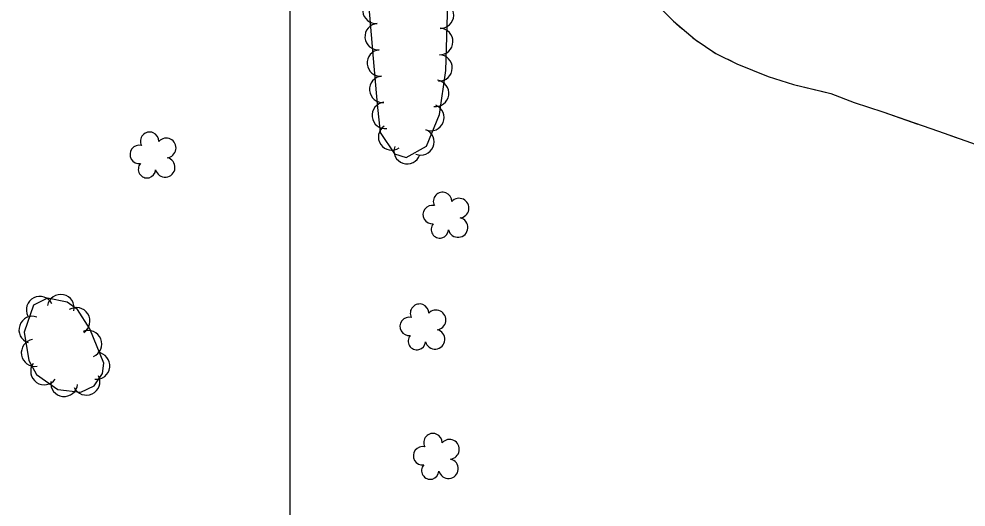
# Model space of a CAD drawing. Extents: x 353423 to 364002, y 127000 to 201942.
# Drawn here: x 359918.2 to 360203.9, y 147696.4 to 147843.6 of the extents above; entities that cross this region are included whole.
import ezdxf

# ---------------------------------------------------------------- set-up
doc = ezdxf.new("R2010")
doc.units = 0
for name, color, linetype in [('E_FEN_Generic', 7, 'Continuous'), ('E_LAND_TreeLine', 7, 'Continuous'), ('E_STRUCT_WingWall', 7, 'Continuous')]:
    doc.layers.add(name, color=color, linetype=linetype)

msp = doc.modelspace()

# ---------------------------------------------------------------- linework, layer by layer
at = {"layer": 'E_FEN_Generic'}
for points in [[(360023.34, 147851.93), (360024.99, 147831.7), (360026.21, 147817.92), (360027.19, 147809.34), (360031.5, 147802.97), (360034.96, 147801.78), (360041.15, 147805.23), (360045.07, 147814.77), (360046.97, 147828.05), (360047.53, 147848.44)], [(359939.54, 147750.17), (359935.89, 147755.96), (359932.75, 147758.18), (359926.82, 147759.4), (359922.62, 147757.29), (359919.78, 147749.17), (359921.22, 147740.55), (359923.45, 147736.38), (359929.91, 147731.88), (359936.88, 147731.07), (359940.91, 147732.98), (359943.41, 147736.68), (359943.77, 147739.8), (359939.54, 147750.17)]]:
    msp.add_lwpolyline(points, dxfattribs=at)
for centre, radius, start, end in [((360025.9, 147846.18), 3.99, 94.6787, 274.6634), ((360045.34, 147844.75), 3.99, 268.4149, 88.3996), ((360026.55, 147838.24), 3.99, 94.6787, 274.6634), ((360045.12, 147836.79), 3.99, 268.4149, 88.3996), ((360027.21, 147830.31), 3.99, 95.0558, 275.0405), ((360044.9, 147828.82), 3.99, 268.4149, 88.3996), ((360027.91, 147822.37), 3.99, 95.0558, 275.0405), ((360043.87, 147821.16), 3.99, 261.8721, 81.8568), ((360028.7, 147814.5), 3.99, 96.5645, 276.5492), ((360042.45, 147813.88), 3.99, 247.6986, 67.6832), ((359957.63, 147806.71), 2.78, 359.468, 207.241), ((360030.61, 147808.01), 3.99, 124.0967, 304.0813), ((360039.42, 147806.51), 3.99, 247.6986, 67.6832), ((359962.61, 147804.69), 2.97, 276.4971, 137.731), ((359954.49, 147802.74), 2.78, 76.145, 277.1561), ((360035.3, 147803.87), 3.99, 161.1071, 341.0918), ((359962.3, 147798.84), 2.97, 194.148, 77.1212), ((359956.81, 147798.26), 2.61, 138.8532, 356.7858), ((360045.96, 147788.58), 2.78, 359.468, 207.241), ((360050.94, 147786.55), 2.97, 276.4971, 137.731), ((360042.82, 147784.61), 2.78, 76.145, 277.1561), ((360050.63, 147780.71), 2.97, 194.148, 77.1212), ((360045.14, 147780.13), 2.61, 138.8532, 356.7858), ((359924.5, 147755.84), 4.08, 26.72, 206.7047), ((359930.8, 147756.4), 4.08, 348.4526, 168.4373), ((359935.55, 147752.48), 4.08, 302.1976, 122.1823), ((360039.02, 147754.86), 2.78, 359.468, 207.241), ((360044, 147752.84), 2.97, 276.4971, 137.731), ((359922.28, 147749.84), 4.08, 70.7006, 250.6853), ((360035.88, 147750.89), 2.78, 76.145, 277.1561), ((359939.1, 147745.58), 4.08, 292.1968, 112.1815), ((360043.69, 147746.99), 2.97, 194.148, 77.1212), ((359922.99, 147742.9), 4.08, 99.4721, 279.4568), ((360038.2, 147746.41), 2.61, 138.8532, 356.7858), ((359941.52, 147738.99), 4.08, 263.5447, 83.5294), ((359925.82, 147737.33), 4.08, 145.1486, 325.1333), ((359938.54, 147734.22), 4.08, 205.2909, 25.2756), ((359931.84, 147733.81), 4.08, 173.4089, 353.3936), ((360043.07, 147715.82), 2.78, 359.468, 207.241), ((360048.05, 147713.8), 2.97, 276.4971, 137.731), ((360039.93, 147711.85), 2.78, 76.145, 277.1561), ((360047.74, 147707.95), 2.97, 194.148, 77.1212), ((360042.25, 147707.37), 2.61, 138.8532, 356.7858)]:
    msp.add_arc(centre, radius, start, end, dxfattribs=at)
at = {"layer": 'E_LAND_TreeLine'}
for p, q in [((360000, 147000), (360000, 149500)), ((360000, 147500), (360000, 149000)), ((360000, 147500), (360000, 149000)), ((360000, 145000), (360000, 148000))]:
    msp.add_line(p, q, dxfattribs=at)
at = {"layer": 'E_STRUCT_WingWall'}
for points in [[(360107.57, 147953.74), (360104.78, 147949.39), (360103.37, 147945.37), (360100.91, 147938.7), (360099.08, 147933.24), (360098.52, 147924.17), (360098.06, 147915.4), (360097.77, 147905.2), (360098.91, 147887.55), (360102.21, 147871.75), (360104.06, 147861.77), (360105.53, 147855.75), (360109.01, 147849.52), (360115.58, 147842.9), (360122.12, 147837.38), (360128.44, 147833.18), (360134.74, 147830.1), (360144.19, 147826.23), (360151.79, 147823.86), (360163.12, 147821.08), (360170.16, 147818.39), (360178.78, 147815.59), (360195.54, 147809.74), (360219.67, 147801.21)], [(360116.53, 147842.1), (360118.13, 147840.75)], [(360121.33, 147838.05), (360122.12, 147837.38), (360123, 147836.8)], [(360126.48, 147834.48), (360128.23, 147833.33)], [(360131.97, 147831.46), (360134.74, 147830.1), (360144.19, 147826.23), (360151.79, 147823.86), (360160.62, 147821.7)], [(360160.62, 147821.7), (360163.12, 147821.08), (360170.16, 147818.39), (360178.78, 147815.59), (360189.32, 147811.9)], [(360193.28, 147810.53), (360195.25, 147809.84)], [(360199.2, 147808.44), (360201.17, 147807.74)]]:
    msp.add_lwpolyline(points, dxfattribs=at)

doc.saveas('drawing.dxf')
